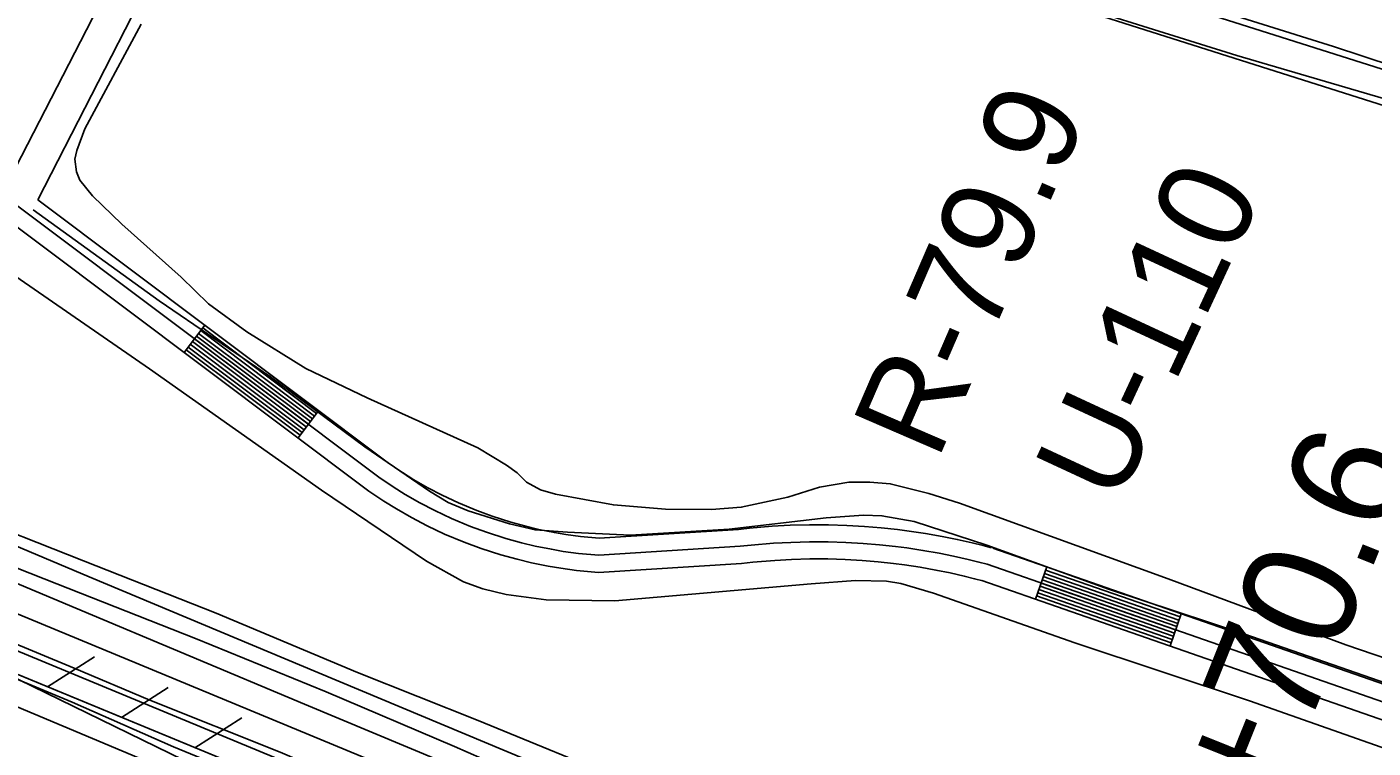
# Model space of a CAD drawing. Extents: x 3715084 to 3753216, y 488173 to 513963.
# Drawn here: x 3722663 to 3723845, y 503174 to 503808 of the extents above; entities that cross this region are included whole.
import ezdxf

# ---------------------------------------------------------------- set-up
doc = ezdxf.new("R2010")
doc.units = 0
for name, color, linetype in [('V-FLOD-BASE', 7, 'Continuous'), ('V-LEVE-TOET', 7, 'Continuous'), ('V-RIVR-RANG-IDEN', 7, 'Continuous'), ('V-ROAD-CNTR', 7, 'Continuous'), ('V-RRAP-FSHR', 7, 'Continuous'), ('V-SITE-VEGE', 7, 'Continuous'), ('V-SURV-IDEN', 7, 'Continuous'), ('V-SURV-LINE', 7, 'Continuous'), ('V-TOPO-SHOR', 7, 'Continuous')]:
    doc.layers.add(name, color=color, linetype=linetype)

msp = doc.modelspace()

# ---------------------------------------------------------------- linework, layer by layer
at = {"layer": 'V-FLOD-BASE'}
msp.add_lwpolyline([(3721650.9, 503760.9), (3721797, 503682.8), (3721899.2, 503630.1), (3722001.5, 503575.1), (3722114.2, 503514.4), (3722248, 503443.8), (3722313.2, 503409.8), (3722375.7, 503377.6), (3722436.3, 503354.3), (3722528.2, 503318.1), (3722612, 503283.1), (3722704.5, 503244.7), (3722771, 503216.6), (3722885.3, 503170.9), (3722976.4, 503131.5), (3723100.2, 503081.4), (3723237.8, 503023.5), (3723368, 502970.9), (3723500.6, 502914.2), (3723555.6, 502891.8), (3723679.5, 502840.8), (3723801.6, 502789.8), (3723936.8, 502735.5)], dxfattribs=at)
at = {"layer": 'V-LEVE-TOET'}
for points in [[(3721695.7, 503801.6), (3721798.9, 503746.2), (3721909.7, 503688.7), (3721984.6, 503648.1), (3722080, 503598.9), (3722196.8, 503539.2), (3722304.5, 503483.9), (3722411.6, 503432.2), (3722471.8, 503406.6), (3722549.6, 503373.8), (3722689.4, 503318.6), (3722811, 503270.8), (3722925.7, 503223.7), (3723038.2, 503175.7), (3723146.2, 503128.5), (3723297.9, 503064.6), (3723433.1, 503009.3), (3723543.3, 502963.1), (3723674.1, 502906.4), (3723782.9, 502864.2), (3723908.5, 502814.2)], [(3722583, 503264.5), (3722702.8, 503214.8), (3722791.6, 503175.4), (3722888.2, 503135.7), (3722966.5, 503102.4), (3723073.1, 503059.7), (3723187.8, 503013.5), (3723284.8, 502973.8), (3723397.7, 502928.5), (3723455.6, 502903.4), (3723527.5, 502873.2), (3723632.3, 502830), (3723699.2, 502802.4), (3723768.9, 502773.9), (3723865.4, 502734.1)]]:
    msp.add_lwpolyline(points, dxfattribs=at)
at = {"layer": 'V-ROAD-CNTR'}
for p, q in [((3722819.1, 503545.8), (3722801, 503521.8)), ((3722919, 503470.7), (3722901, 503446.8)), ((3723558.1, 503333.5), (3723548.2, 503305.2)), ((3723676.1, 503292.4), (3723666.3, 503264.1))]:
    msp.add_line(p, q, dxfattribs=at)
for points in [[(3721597, 504445.1), (3722971.8, 503412.3), (3722984.5, 503403.8), (3722995, 503397.2), (3723007.8, 503389.9), (3723020.9, 503383.1), (3723035.6, 503376.1), (3723052.3, 503369.1), (3723066.5, 503363.9), (3723083.4, 503358.5), (3723097, 503354.7), (3723109.1, 503351.8), (3723123.3, 503349), (3723133.7, 503347.2), (3723147, 503345.4), (3723165, 503343.7), (3723288.9, 503351.6), (3723298.6, 503352.6), (3723318.2, 503354.3), (3723333.6, 503355.1), (3723350, 503355.5), (3723366.4, 503355.5), (3723381.8, 503355), (3723397, 503354.2), (3723411.4, 503353), (3723425.4, 503351.4), (3723435.3, 503350.2), (3723449.4, 503348), (3723463.6, 503345.5), (3723476.4, 503342.9), (3723489.1, 503340.1), (3723498.5, 503337.8), (3723505.9, 503335.8)], [(3721587.9, 504433.2), (3722963.1, 503400.1), (3722976.3, 503391.2), (3722987.4, 503384.4), (3723000.6, 503376.8), (3723014.3, 503369.6), (3723029.5, 503362.4), (3723046.8, 503355.2), (3723061.6, 503349.7), (3723079.1, 503344.1), (3723093.3, 503340.2), (3723105.9, 503337.2), (3723120.5, 503334.2), (3723131.5, 503332.4), (3723145.3, 503330.5), (3723164.7, 503328.6), (3723290.2, 503336.6), (3723300.1, 503337.7), (3723319.3, 503339.3), (3723334.2, 503340.1), (3723350.2, 503340.5), (3723366.1, 503340.5), (3723381.1, 503340), (3723396, 503339.2), (3723410, 503338), (3723423.6, 503336.6), (3723433.2, 503335.3), (3723447, 503333.2), (3723460.8, 503330.8), (3723473.2, 503328.3), (3723485.7, 503325.5), (3723494.8, 503323.2), (3723502.1, 503321.3)], [(3720609.4, 504399.8), (3720624.1, 504385.5), (3720640, 504376.5), (3720706.5, 504342.3), (3720788.4, 504304), (3720868.6, 504262.2), (3720968.4, 504213), (3721162.4, 504108.3), (3721455.4, 503950.6), (3721693.3, 503826.5), (3721910.2, 503710.8), (3722158.7, 503578.4), (3722275.3, 503519.1), (3722449.8, 503437.7), (3722572.5, 503385.9), (3722717.5, 503324.9), (3722918.2, 503240.7), (3723155.5, 503141.6), (3723379.3, 503050.7), (3723688.8, 502924.5), (3723919.3, 502828.6)], [(3720601.1, 504366), (3720605.9, 504361.3), (3720625.8, 504350.1), (3720693.3, 504315.4), (3720775.1, 504277.1), (3720855.1, 504235.5), (3720954.6, 504186.4), (3721148.2, 504081.9), (3721441.3, 503924.1), (3721679.3, 503800), (3721896.1, 503684.3), (3722144.8, 503551.8), (3722262.2, 503492.2), (3722437.7, 503410.3), (3722560.8, 503358.3), (3722705.8, 503297.2), (3722906.7, 503213), (3723144.1, 503113.8), (3723368, 503022.9), (3723677.4, 502896.7), (3723907.8, 502800.8)], [(3723008, 504038.6), (3723019.4, 504035), (3724115.7, 503687.2)], [(3722997.3, 504010.5), (3723010.4, 504006.4), (3724102.7, 503659.8)], [(3722648.1, 503674.3), (3722787.8, 503946.5), (3722800.3, 503967.7), (3722809.2, 503979), (3722811.8, 503981.7)], [(3722672.5, 503656), (3722814, 503932), (3722825.1, 503950.7), (3722832, 503959.5), (3722839.7, 503967.7)], [(3722672.5, 503656), (3722980.5, 503424.5), (3722992.6, 503416.4), (3723002.7, 503410.1), (3723015, 503403.1), (3723027.6, 503396.5), (3723041.7, 503389.8), (3723057.8, 503383.1), (3723071.4, 503378.1), (3723087.7, 503372.9), (3723100.8, 503369.2), (3723112.4, 503366.5), (3723126, 503363.7), (3723136, 503362), (3723148.8, 503360.3), (3723165.2, 503358.7), (3723287.6, 503366.5), (3723297.1, 503367.6), (3723317.2, 503369.3), (3723333, 503370.1), (3723349.8, 503370.5), (3723366.6, 503370.5), (3723382.5, 503370), (3723398.1, 503369.1), (3723412.9, 503367.9), (3723427.1, 503366.3), (3723437.4, 503365), (3723451.8, 503362.8), (3723466.3, 503360.3), (3723479.5, 503357.6), (3723492.6, 503354.7), (3723502.2, 503352.3), (3723509.7, 503350.3)], [(3722815.5, 503541), (3722915.4, 503465.9)], [(3722817.3, 503543.4), (3722917.2, 503468.3)], [(3722806.4, 503529), (3722906.4, 503454)], [(3722808.2, 503531.4), (3722908.2, 503456.4)], [(3722810, 503533.8), (3722910, 503458.8)], [(3722811.9, 503536.2), (3722911.8, 503461.2)], [(3722813.7, 503538.6), (3722913.6, 503463.6)], [(3722802.8, 503524.2), (3722902.8, 503449.2)], [(3722804.6, 503526.6), (3722904.6, 503451.6)], [(3723510.9, 503350), (3725501, 502656.8), (3725509.7, 502654.2), (3725525.2, 502649.9), (3725539.1, 502646.6), (3725551.2, 502643.9), (3725566.9, 502640.9), (3725582.9, 502638.3), (3725598.3, 502636.3), (3725613.8, 502634.7), (3725624.8, 502633.8), (3725637.7, 502633.1), (3725652.6, 502632.6), (3725665, 502632.5), (3725680.5, 502632.8), (3725699.3, 502633.7), (3725713.7, 502634.9), (3725725.6, 502636.1), (3725739.8, 502637.9), (3725753.8, 502640.1), (3725761.9, 502641.5), (3725773.3, 502643.8), (3725784.8, 502646.2), (3726007.2, 502689.8)], [(3723505.9, 503335.8), (3725496.4, 502642.5), (3725505.5, 502639.8), (3725521.5, 502635.4), (3725535.7, 502631.9), (3725548.1, 502629.2), (3725564.3, 502626.1), (3725580.7, 502623.5), (3725596.5, 502621.4), (3725612.4, 502619.7), (3725623.8, 502618.8), (3725637, 502618.1), (3725652.3, 502617.6), (3725665.1, 502617.5), (3725681, 502617.8), (3725700.3, 502618.8), (3725715.1, 502619.9), (3725727.4, 502621.2), (3725741.9, 502623.1), (3725756.2, 502625.3), (3725764.6, 502626.8), (3725776.4, 502629.1), (3725787.8, 502631.5), (3726010.1, 502675.1)], [(3723557.1, 503330.7), (3723675.1, 503289.6)], [(3723501, 503321.6), (3725491.8, 502628.2), (3725501.4, 502625.4), (3725517.7, 502620.9), (3725532.3, 502617.3), (3725545.1, 502614.5), (3725561.7, 502611.3), (3725578.5, 502608.6), (3725594.8, 502606.5), (3725611, 502604.8), (3725622.8, 502603.9), (3725636.3, 502603.1), (3725652, 502602.6), (3725665.2, 502602.5), (3725681.6, 502602.8), (3725701.2, 502603.8), (3725716.5, 502605), (3725729.1, 502606.3), (3725744, 502608.2), (3725758.7, 502610.5), (3725767.3, 502612), (3725779.4, 502614.4), (3725790.9, 502616.9), (3726012.9, 502660.4)], [(3723552.2, 503316.5), (3723670.2, 503275.4)], [(3723553.1, 503319.4), (3723671.2, 503278.2)], [(3723554.1, 503322.2), (3723672.2, 503281.1)], [(3723555.1, 503325), (3723673.2, 503283.9)], [(3723556.1, 503327.8), (3723674.1, 503286.7)], [(3723549.2, 503308), (3723667.2, 503266.9)], [(3723550.2, 503310.9), (3723668.2, 503269.7)], [(3723551.2, 503313.7), (3723669.2, 503272.6)]]:
    msp.add_lwpolyline(points, dxfattribs=at)
at = {"layer": 'V-RRAP-FSHR'}
for p, q in [((3722681.2, 503228.2), (3722722.3, 503254.5)), ((3722745.9, 503201.4), (3722787, 503227.7)), ((3722810.5, 503174.7), (3722851.7, 503200.9))]:
    msp.add_line(p, q, dxfattribs=at)
for points in [[(3726789.8, 501978.8), (3725909.9, 502250.2), (3725810, 502279.5), (3725043.4, 502441), (3724981.8, 502452.9), (3724595, 502499.9), (3724237.6, 502584.4), (3723904.7, 502725.9), (3723011.3, 503091.7), (3722299.3, 503386.1), (3720426.2, 504393.8), (3720412.7, 504403.1), (3720408.3, 504415.1), (3720408.7, 504428.5), (3720411.2, 504609.1), (3719265.5, 505280.9), (3719251.6, 505287.3), (3719232.5, 505288), (3719209.2, 505282.4)], [(3723870.2, 502642), (3719362.2, 504842.3), (3719213.6, 504918.2)], [(3723145.2, 503036.8), (3723011.3, 503091.7), (3722480.6, 503311.2)]]:
    msp.add_lwpolyline(points, dxfattribs=at)
at = {"layer": 'V-SITE-VEGE'}
for points in [[(3724020.2, 503721), (3723809.8, 503790.5), (3723548.9, 503872.5)], [(3723528, 503844.5), (3723724.9, 503782.6), (3723931.6, 503721.9)], [(3722335.2, 503811.8), (3722612.3, 503616.5), (3722770.6, 503507.5), (3722921.7, 503401), (3723013.8, 503338.5), (3723046.2, 503320.4), (3723063.3, 503314.4), (3723083.7, 503309.4), (3723118.6, 503304.5), (3723178.9, 503303.7), (3723351.4, 503318.8), (3723390.2, 503321.6), (3723417.4, 503321), (3723429.9, 503319.1), (3723458.7, 503310.6), (3723582.7, 503266.8), (3723736, 503215.8), (3724265.5, 503029.4)], [(3724021.4, 503196.5), (3723820.6, 503265.2), (3723664.7, 503323.1), (3723481.6, 503389.6), (3723454.5, 503398.1), (3723420.7, 503406.6), (3723402.9, 503408), (3723384.5, 503407.9), (3723358.6, 503403.7), (3723331, 503394.9), (3723290, 503385.9), (3723264, 503383.9), (3723223.6, 503384.1), (3723177.8, 503387.9), (3723127, 503397.5), (3723113.9, 503401.3), (3723101.4, 503407.9), (3723093.3, 503416), (3723083.9, 503423), (3723058.7, 503438), (3722961.5, 503481.9), (3722907.9, 503507.8), (3722856.1, 503540), (3722822.4, 503564.4), (3722798.5, 503588), (3722746.2, 503634.4), (3722720.5, 503659.3), (3722709.3, 503673.2), (3722706.5, 503680.6), (3722705.1, 503691.5), (3722706.7, 503699.1), (3722713.9, 503718.2), (3722763.2, 503810.2)], [(3721575.9, 503746.9), (3721764.2, 503651), (3721917.9, 503571.8), (3722074.2, 503490), (3722233.4, 503402.9), (3722350.1, 503340.9), (3722445, 503299), (3722591.6, 503237.1), (3722772, 503161.2), (3722965.5, 503070.7), (3723134.5, 503007.5), (3723273.4, 502953.9), (3723461.7, 502879.4), (3723664.7, 502787.4), (3723864.6, 502691.3)], [(3723897, 502845.8), (3723776.4, 502902.4), (3723615.4, 502970.7), (3723444.6, 503037.5), (3723312.9, 503090.7), (3723194.6, 503142.9), (3723059.2, 503198.8), (3722953.1, 503240.9), (3722829, 503293), (3722712.6, 503338.9), (3722604.3, 503381.5)]]:
    msp.add_lwpolyline(points, dxfattribs=at)
at = {"layer": 'V-SURV-LINE'}
for points in [[(3722398.8, 503398.3), (3723477.2, 502951.3)], [(3723465.7, 502923.6), (3722387.3, 503370.6)]]:
    msp.add_lwpolyline(points, dxfattribs=at)
at = {"layer": 'V-TOPO-SHOR'}
msp.add_lwpolyline([(3722668.4, 503647.1), (3722779, 503567.2), (3722876.7, 503500.4), (3722959.5, 503439), (3723016.4, 503400), (3723032.7, 503390), (3723050.2, 503382.8), (3723086.6, 503371.4), (3723109, 503366), (3723137.6, 503363.9), (3723192.9, 503361.4), (3723279.4, 503366.6), (3723364.4, 503376.7), (3723397.3, 503379.1), (3723413.4, 503378.5), (3723441.6, 503373.3), (3723505.4, 503352.6), (3723612.3, 503314.1), (3723731.2, 503274.9), (3723829.6, 503240.6), (3723923, 503208)], dxfattribs=at)

# ---------------------------------------------------------------- texts
at = {"layer": 'V-RIVR-RANG-IDEN'}
for s, rotation, p in [('R-79.9', 66.6183, (3723462.2, 503425.9)), ('U-110', 65.1053, (3723620.8, 503387.2))]:
    msp.add_text(s, height=83, rotation=rotation, dxfattribs=at).set_placement(p)
at = {"layer": 'V-SURV-IDEN'}
msp.add_text('53+70.6', height=100, rotation=68.131, dxfattribs=at).set_placement((3723700.7, 502975.9))

doc.saveas('drawing.dxf')
